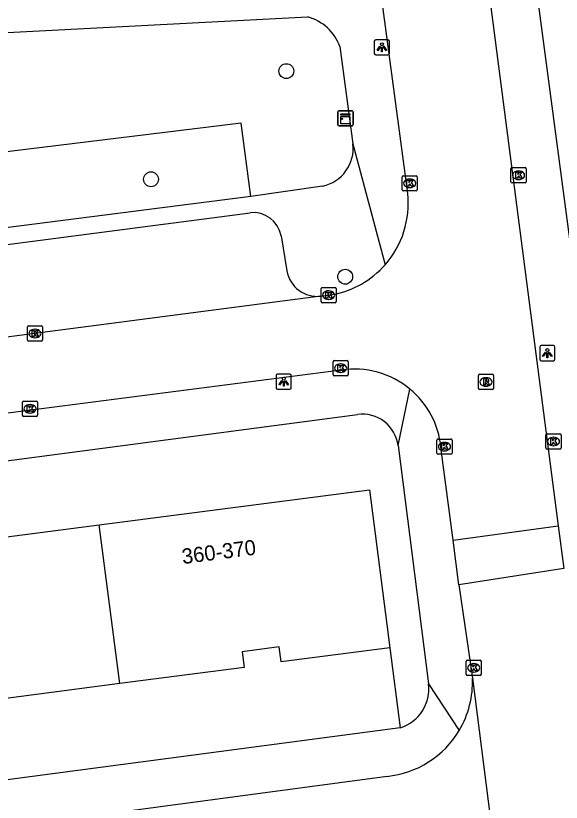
# Model space of a CAD drawing. Extents: x 161084 to 161928, y 385355 to 386522.
# Drawn here: x 161275.1 to 161311, y 385538 to 385589.7 of the extents above; entities that cross this region are included whole.
import ezdxf

# ---------------------------------------------------------------- set-up
doc = ezdxf.new("R2010")
doc.units = 0
for name, color, linetype in [('IMGEO_Boom', 7, 'Continuous'), ('IMGEO_Groenvoorziening', 7, 'Continuous'), ('IMGEO_Kast', 7, 'Continuous'), ('IMGEO_Kolk', 7, 'Continuous'), ('IMGEO_Lichtpunt', 7, 'Continuous'), ('IMGEO_Pand', 7, 'Continuous'), ('IMGEO_Pand_nummerreeks', 7, 'Continuous'), ('IMGEO_Rijbaan_lokaal_open', 7, 'Continuous'), ('IMGEO_Rioolput', 7, 'Continuous'), ('IMGEO_Voetpad_open', 7, 'Continuous')]:
    doc.layers.add(name, color=color, linetype=linetype)

msp = doc.modelspace()

# ---------------------------------------------------------------- linework, layer by layer
at = {"layer": 'IMGEO_Boom'}
for centre in [(161292.878, 385586.084), (161283.958, 385578.968), (161296.75, 385572.551)]:
    msp.add_circle(centre, 0.489, dxfattribs=at)
at = {"layer": 'IMGEO_Groenvoorziening'}
msp.add_lwpolyline([(161290.538, 385577.838), (161289.91, 385582.669), (161250.553, 385577.86), (161251.206, 385572.808)], dxfattribs=at)
at = {"layer": 'IMGEO_Kast'}
for p, q in [((161296.269, 385582.557), (161296.269, 385583.398)), ((161296.269, 385583.398), (161296.269, 385582.557)), ((161296.344, 385583.482), (161297.185, 385583.482)), ((161297.185, 385583.482), (161296.344, 385583.482)), ((161297.269, 385583.407), (161297.269, 385582.566)), ((161297.269, 385582.566), (161297.269, 385583.407)), ((161297.194, 385582.482), (161296.353, 385582.482)), ((161296.353, 385582.482), (161297.194, 385582.482))]:
    msp.add_line(p, q, dxfattribs=at)
for points in [[(161296.464, 385583.272), (161297.064, 385583.272), (161297.064, 385583.187), (161296.464, 385583.187), (161296.464, 385583.272)], [(161296.464, 385583.097), (161297.064, 385583.097), (161297.064, 385582.608), (161296.464, 385582.608), (161296.464, 385583.097)]]:
    msp.add_lwpolyline(points, dxfattribs=at)
msp.add_circle((161296.548, 385582.946), 0.0377, dxfattribs=at)
for centre, start, end in [((161296.347, 385583.404), 92.4484, 184.2845), ((161296.347, 385583.404), 92.4484, 184.2845), ((161297.191, 385583.404), 2.4484, 94.2845), ((161297.191, 385583.404), 2.4484, 94.2845), ((161296.347, 385582.56), 182.4484, 274.2845), ((161296.347, 385582.56), 182.4484, 274.2845), ((161297.191, 385582.56), 272.4484, 4.2845), ((161297.191, 385582.56), 272.4484, 4.2845)]:
    msp.add_arc(centre, 0.0779, start, end, dxfattribs=at)
at = {"layer": 'IMGEO_Kolk'}
for p, q in [((161307.669, 385578.805), (161307.669, 385579.657)), ((161307.744, 385579.731), (161308.596, 385579.731)), ((161308.157, 385579.511), (161308.182, 385579.511)), ((161308.67, 385579.657), (161308.67, 385578.805)), ((161300.5, 385578.277), (161300.5, 385579.129)), ((161300.575, 385579.203), (161301.427, 385579.203)), ((161300.988, 385578.983), (161301.013, 385578.983)), ((161301.501, 385579.129), (161301.501, 385578.277)), ((161308.18, 385578.951), (161308.155, 385578.951)), ((161301.011, 385578.423), (161300.986, 385578.423)), ((161308.596, 385578.731), (161307.744, 385578.731)), ((161301.427, 385578.203), (161300.575, 385578.203)), ((161295.163, 385570.916), (161295.163, 385571.768)), ((161295.238, 385571.842), (161296.09, 385571.842)), ((161296.164, 385571.768), (161296.164, 385570.916)), ((161295.651, 385571.622), (161295.676, 385571.622)), ((161296.09, 385570.842), (161295.238, 385570.842)), ((161295.674, 385571.062), (161295.649, 385571.062)), ((161275.818, 385568.391), (161275.818, 385569.243)), ((161275.893, 385569.317), (161276.745, 385569.317)), ((161276.306, 385569.097), (161276.331, 385569.097)), ((161276.819, 385569.243), (161276.819, 385568.391)), ((161276.329, 385568.537), (161276.304, 385568.537)), ((161276.745, 385568.317), (161275.893, 385568.317)), ((161296.025, 385567.034), (161296.877, 385567.034)), ((161295.95, 385566.108), (161295.95, 385566.96)), ((161296.438, 385566.814), (161296.463, 385566.814)), ((161296.951, 385566.96), (161296.951, 385566.108)), ((161296.877, 385566.034), (161296.025, 385566.034)), ((161296.461, 385566.254), (161296.436, 385566.254)), ((161275.495, 385563.432), (161275.495, 385564.284)), ((161275.57, 385564.358), (161276.422, 385564.358)), ((161275.983, 385564.138), (161276.008, 385564.138)), ((161276.496, 385564.284), (161276.496, 385563.432)), ((161276.006, 385563.578), (161275.981, 385563.578)), ((161276.422, 385563.358), (161275.57, 385563.358)), ((161302.866, 385561.87), (161303.718, 385561.87)), ((161309.97, 385561.28), (161309.97, 385562.132)), ((161310.045, 385562.206), (161310.897, 385562.206)), ((161310.458, 385561.986), (161310.483, 385561.986)), ((161310.971, 385562.132), (161310.971, 385561.28)), ((161302.791, 385560.944), (161302.791, 385561.796)), ((161303.279, 385561.65), (161303.304, 385561.65)), ((161303.792, 385561.796), (161303.792, 385560.944)), ((161310.481, 385561.426), (161310.456, 385561.426)), ((161303.718, 385560.87), (161302.866, 385560.87)), ((161303.302, 385561.09), (161303.277, 385561.09)), ((161310.897, 385561.206), (161310.045, 385561.206)), ((161304.716, 385546.381), (161304.716, 385547.233)), ((161304.791, 385547.307), (161305.643, 385547.307)), ((161305.204, 385547.087), (161305.229, 385547.087)), ((161305.717, 385547.233), (161305.717, 385546.381)), ((161305.643, 385546.307), (161304.791, 385546.307)), ((161305.227, 385546.527), (161305.202, 385546.527))]:
    msp.add_line(p, q, dxfattribs=at)
for points in [[(161307.669, 385578.805), (161307.669, 385579.657)], [(161307.744, 385579.731), (161308.596, 385579.731)], [(161307.99, 385579.431), (161308.113, 385579.431), (161308.113, 385579.28), (161308.243, 385579.431), (161308.407, 385579.431), (161308.261, 385579.28), (161308.414, 385579.031), (161308.262, 385579.031), (161308.177, 385579.195), (161308.113, 385579.128), (161308.113, 385579.031), (161307.99, 385579.031), (161307.99, 385579.431)], [(161308.67, 385579.657), (161308.67, 385578.805)], [(161300.5, 385578.277), (161300.5, 385579.129)], [(161300.575, 385579.203), (161301.427, 385579.203)], [(161300.821, 385578.903), (161300.944, 385578.903), (161300.944, 385578.752), (161301.074, 385578.903), (161301.238, 385578.903), (161301.092, 385578.752), (161301.245, 385578.503), (161301.093, 385578.503), (161301.008, 385578.667), (161300.944, 385578.6), (161300.944, 385578.503), (161300.821, 385578.503), (161300.821, 385578.903)], [(161301.501, 385579.129), (161301.501, 385578.277)], [(161308.596, 385578.731), (161307.744, 385578.731)], [(161301.427, 385578.203), (161300.575, 385578.203)], [(161295.163, 385570.916), (161295.163, 385571.768)], [(161295.238, 385571.842), (161296.09, 385571.842)], [(161296.164, 385571.768), (161296.164, 385570.916)], [(161295.484, 385571.542), (161295.607, 385571.542), (161295.607, 385571.391), (161295.737, 385571.542), (161295.901, 385571.542), (161295.755, 385571.391), (161295.908, 385571.142), (161295.756, 385571.142), (161295.671, 385571.306), (161295.607, 385571.239), (161295.607, 385571.142), (161295.484, 385571.142), (161295.484, 385571.542)], [(161296.09, 385570.842), (161295.238, 385570.842)], [(161275.818, 385568.391), (161275.818, 385569.243)], [(161275.893, 385569.317), (161276.745, 385569.317)], [(161276.819, 385569.243), (161276.819, 385568.391)], [(161276.139, 385569.017), (161276.262, 385569.017), (161276.262, 385568.866), (161276.392, 385569.017), (161276.556, 385569.017), (161276.41, 385568.866), (161276.563, 385568.617), (161276.411, 385568.617), (161276.326, 385568.781), (161276.262, 385568.714), (161276.262, 385568.617), (161276.139, 385568.617), (161276.139, 385569.017)], [(161276.745, 385568.317), (161275.893, 385568.317)], [(161296.025, 385567.034), (161296.877, 385567.034)], [(161295.95, 385566.108), (161295.95, 385566.96)], [(161296.271, 385566.734), (161296.394, 385566.734), (161296.394, 385566.583), (161296.524, 385566.734), (161296.688, 385566.734), (161296.542, 385566.583), (161296.695, 385566.334), (161296.543, 385566.334), (161296.458, 385566.498), (161296.394, 385566.431), (161296.394, 385566.334), (161296.271, 385566.334), (161296.271, 385566.734)], [(161296.951, 385566.96), (161296.951, 385566.108)], [(161296.877, 385566.034), (161296.025, 385566.034)], [(161275.495, 385563.432), (161275.495, 385564.284)], [(161275.57, 385564.358), (161276.422, 385564.358)], [(161275.816, 385564.058), (161275.939, 385564.058), (161275.939, 385563.907), (161276.069, 385564.058), (161276.233, 385564.058), (161276.087, 385563.907), (161276.24, 385563.658), (161276.088, 385563.658), (161276.003, 385563.822), (161275.939, 385563.755), (161275.939, 385563.658), (161275.816, 385563.658), (161275.816, 385564.058)], [(161276.496, 385564.284), (161276.496, 385563.432)], [(161276.422, 385563.358), (161275.57, 385563.358)], [(161302.866, 385561.87), (161303.718, 385561.87)], [(161309.97, 385561.28), (161309.97, 385562.132)], [(161310.045, 385562.206), (161310.897, 385562.206)], [(161310.291, 385561.906), (161310.414, 385561.906), (161310.414, 385561.755), (161310.544, 385561.906), (161310.708, 385561.906), (161310.562, 385561.755), (161310.715, 385561.506), (161310.563, 385561.506), (161310.478, 385561.67), (161310.414, 385561.603), (161310.414, 385561.506), (161310.291, 385561.506), (161310.291, 385561.906)], [(161310.971, 385562.132), (161310.971, 385561.28)], [(161302.791, 385560.944), (161302.791, 385561.796)], [(161303.112, 385561.57), (161303.235, 385561.57), (161303.235, 385561.419), (161303.365, 385561.57), (161303.529, 385561.57), (161303.383, 385561.419), (161303.536, 385561.17), (161303.384, 385561.17), (161303.299, 385561.334), (161303.235, 385561.267), (161303.235, 385561.17), (161303.112, 385561.17), (161303.112, 385561.57)], [(161303.792, 385561.796), (161303.792, 385560.944)], [(161303.718, 385560.87), (161302.866, 385560.87)], [(161310.897, 385561.206), (161310.045, 385561.206)], [(161304.716, 385546.381), (161304.716, 385547.233)], [(161304.791, 385547.307), (161305.643, 385547.307)], [(161305.037, 385547.007), (161305.16, 385547.007), (161305.16, 385546.856), (161305.29, 385547.007), (161305.454, 385547.007), (161305.308, 385546.856), (161305.461, 385546.607), (161305.309, 385546.607), (161305.224, 385546.771), (161305.16, 385546.704), (161305.16, 385546.607), (161305.037, 385546.607), (161305.037, 385547.007)], [(161305.717, 385547.233), (161305.717, 385546.381)], [(161305.643, 385546.307), (161304.791, 385546.307)]]:
    msp.add_lwpolyline(points, dxfattribs=at)
for centre, start, end in [((161307.746, 385579.655), 91.552, 178.448), ((161307.746, 385579.655), 91.552, 178.448), ((161308.594, 385579.655), 1.552, 88.448), ((161308.594, 385579.655), 1.552, 88.448), ((161300.577, 385579.127), 91.552, 178.448), ((161300.577, 385579.127), 91.552, 178.448), ((161301.425, 385579.127), 1.552, 88.448), ((161301.425, 385579.127), 1.552, 88.448), ((161307.746, 385578.807), 181.552, 268.448), ((161307.746, 385578.807), 181.552, 268.448), ((161308.594, 385578.807), 271.552, 358.448), ((161308.594, 385578.807), 271.552, 358.448), ((161300.577, 385578.279), 181.552, 268.448), ((161300.577, 385578.279), 181.552, 268.448), ((161301.425, 385578.279), 271.552, 358.448), ((161301.425, 385578.279), 271.552, 358.448), ((161295.24, 385571.766), 91.552, 178.448), ((161295.24, 385571.766), 91.552, 178.448), ((161296.088, 385571.766), 1.552, 88.448), ((161296.088, 385571.766), 1.552, 88.448), ((161295.24, 385570.918), 181.552, 268.448), ((161295.24, 385570.918), 181.552, 268.448), ((161296.088, 385570.918), 271.552, 358.448), ((161296.088, 385570.918), 271.552, 358.448), ((161275.895, 385569.241), 91.552, 178.448), ((161275.895, 385569.241), 91.552, 178.448), ((161276.743, 385569.241), 1.552, 88.448), ((161276.743, 385569.241), 1.552, 88.448), ((161275.895, 385568.393), 181.552, 268.448), ((161275.895, 385568.393), 181.552, 268.448), ((161276.743, 385568.393), 271.552, 358.448), ((161276.743, 385568.393), 271.552, 358.448), ((161296.027, 385566.958), 91.552, 178.448), ((161296.027, 385566.958), 91.552, 178.448), ((161296.875, 385566.958), 1.552, 88.448), ((161296.875, 385566.958), 1.552, 88.448), ((161296.027, 385566.11), 181.552, 268.448), ((161296.027, 385566.11), 181.552, 268.448), ((161296.875, 385566.11), 271.552, 358.448), ((161296.875, 385566.11), 271.552, 358.448), ((161275.572, 385564.282), 91.552, 178.448), ((161275.572, 385564.282), 91.552, 178.448), ((161276.42, 385564.282), 1.552, 88.448), ((161276.42, 385564.282), 1.552, 88.448), ((161275.572, 385563.434), 181.552, 268.448), ((161275.572, 385563.434), 181.552, 268.448), ((161276.42, 385563.434), 271.552, 358.448), ((161276.42, 385563.434), 271.552, 358.448), ((161302.868, 385561.794), 91.552, 178.448), ((161302.868, 385561.794), 91.552, 178.448), ((161303.716, 385561.794), 1.552, 88.448), ((161303.716, 385561.794), 1.552, 88.448), ((161310.047, 385562.13), 91.552, 178.448), ((161310.047, 385562.13), 91.552, 178.448), ((161310.895, 385562.13), 1.552, 88.448), ((161310.895, 385562.13), 1.552, 88.448), ((161302.868, 385560.946), 181.552, 268.448), ((161302.868, 385560.946), 181.552, 268.448), ((161303.716, 385560.946), 271.552, 358.448), ((161303.716, 385560.946), 271.552, 358.448), ((161310.047, 385561.282), 181.552, 268.448), ((161310.047, 385561.282), 181.552, 268.448), ((161310.895, 385561.282), 271.552, 358.448), ((161310.895, 385561.282), 271.552, 358.448), ((161304.793, 385547.231), 91.552, 178.448), ((161304.793, 385547.231), 91.552, 178.448), ((161305.641, 385547.231), 1.552, 88.448), ((161305.641, 385547.231), 1.552, 88.448), ((161304.793, 385546.383), 181.552, 268.448), ((161304.793, 385546.383), 181.552, 268.448), ((161305.641, 385546.383), 271.552, 358.448), ((161305.641, 385546.383), 271.552, 358.448)]:
    msp.add_arc(centre, 0.0765, start, end, dxfattribs=at)
for centre, major_axis, ratio, start_param, end_param in [((161308.156, 385579.231), (-0.387, 0.002), 0.722429, 4.712389, 7.853982), ((161308.181, 385579.231), (-0.39, 0.002), 0.717154, 1.570796, 4.712389), ((161300.987, 385578.703), (-0.387, 0.002), 0.722429, 4.712389, 7.853982), ((161301.012, 385578.703), (-0.39, 0.002), 0.717154, 1.570796, 4.712389), ((161295.65, 385571.342), (-0.387, 0.002), 0.722429, 4.712389, 7.853982), ((161295.675, 385571.342), (-0.39, 0.002), 0.717154, 1.570796, 4.712389), ((161276.305, 385568.817), (-0.387, 0.002), 0.722429, 4.712389, 7.853982), ((161276.33, 385568.817), (-0.39, 0.002), 0.717154, 1.570796, 4.712389), ((161296.437, 385566.534), (-0.387, 0.002), 0.722429, 4.712389, 7.853982), ((161296.462, 385566.534), (-0.39, 0.002), 0.717154, 1.570796, 4.712389), ((161275.982, 385563.858), (-0.387, 0.002), 0.722429, 4.712389, 7.853982), ((161276.007, 385563.858), (-0.39, 0.002), 0.717154, 1.570796, 4.712389), ((161310.457, 385561.706), (-0.387, 0.002), 0.722429, 4.712389, 7.853982), ((161310.482, 385561.706), (-0.39, 0.002), 0.717154, 1.570796, 4.712389), ((161303.278, 385561.37), (-0.387, 0.002), 0.722429, 4.712389, 7.853982), ((161303.303, 385561.37), (-0.39, 0.002), 0.717154, 1.570796, 4.712389), ((161305.203, 385546.807), (-0.387, 0.002), 0.722429, 4.712389, 7.853982), ((161305.228, 385546.807), (-0.39, 0.002), 0.717154, 1.570796, 4.712389)]:
    msp.add_ellipse(centre, major_axis=major_axis, ratio=ratio, start_param=start_param, end_param=end_param, dxfattribs=at)
at = {"layer": 'IMGEO_Lichtpunt'}
for p, q in [((161298.667, 385588.057), (161298.667, 385587.25)), ((161298.667, 385588.057), (161298.667, 385587.25)), ((161299.569, 385588.152), (161298.761, 385588.152)), ((161299.569, 385588.152), (161298.761, 385588.152)), ((161299.663, 385587.25), (161299.663, 385588.057)), ((161299.663, 385587.25), (161299.663, 385588.057)), ((161298.761, 385587.156), (161299.569, 385587.156)), ((161298.761, 385587.156), (161299.569, 385587.156)), ((161310.467, 385568.021), (161309.659, 385568.021)), ((161310.467, 385568.021), (161309.659, 385568.021)), ((161309.565, 385567.926), (161309.565, 385567.119)), ((161309.565, 385567.926), (161309.565, 385567.119)), ((161310.561, 385567.119), (161310.561, 385567.926)), ((161310.561, 385567.119), (161310.561, 385567.926)), ((161309.659, 385567.025), (161310.467, 385567.025)), ((161309.659, 385567.025), (161310.467, 385567.025)), ((161292.205, 385566.047), (161292.205, 385565.24)), ((161292.205, 385566.047), (161292.205, 385565.24)), ((161293.107, 385566.142), (161292.299, 385566.142)), ((161293.107, 385566.142), (161292.299, 385566.142)), ((161293.201, 385565.24), (161293.201, 385566.047)), ((161293.201, 385565.24), (161293.201, 385566.047)), ((161292.299, 385565.146), (161293.107, 385565.146)), ((161292.299, 385565.146), (161293.107, 385565.146))]:
    msp.add_line(p, q, dxfattribs=at)
for points in [[(161299.041, 385587.721), (161299.08, 385587.693), (161298.892, 385587.431), (161298.854, 385587.458), (161299.041, 385587.721)], [(161299.253, 385587.693), (161299.291, 385587.72), (161299.478, 385587.458), (161299.439, 385587.43), (161299.253, 385587.693)], [(161299.143, 385587.673), (161299.19, 385587.673), (161299.19, 385587.351), (161299.143, 385587.351), (161299.143, 385587.673)], [(161309.939, 385567.59), (161309.978, 385567.562), (161309.79, 385567.3), (161309.752, 385567.327), (161309.939, 385567.59)], [(161310.041, 385567.542), (161310.088, 385567.542), (161310.088, 385567.22), (161310.041, 385567.22), (161310.041, 385567.542)], [(161310.151, 385567.562), (161310.189, 385567.589), (161310.376, 385567.327), (161310.337, 385567.299), (161310.151, 385567.562)], [(161292.579, 385565.711), (161292.618, 385565.683), (161292.43, 385565.421), (161292.392, 385565.448), (161292.579, 385565.711)], [(161292.681, 385565.663), (161292.728, 385565.663), (161292.728, 385565.341), (161292.681, 385565.341), (161292.681, 385565.663)], [(161292.791, 385565.683), (161292.829, 385565.71), (161293.016, 385565.448), (161292.977, 385565.42), (161292.791, 385565.683)]]:
    msp.add_lwpolyline(points, dxfattribs=at)
for centre in [(161299.166, 385587.855), (161310.064, 385567.724), (161292.704, 385565.845)]:
    msp.add_circle(centre, 0.0994, dxfattribs=at)
for centre, start, end in [((161298.761, 385588.057), 90, 180), ((161298.761, 385588.057), 90, 180), ((161299.569, 385588.057), 0, 90), ((161299.569, 385588.057), 0, 90), ((161298.761, 385587.25), 180, 270), ((161298.761, 385587.25), 180, 270), ((161299.569, 385587.25), 270, 0), ((161299.569, 385587.25), 270, 360), ((161309.659, 385567.926), 90, 180), ((161309.659, 385567.926), 90, 180), ((161310.467, 385567.926), 0, 90), ((161310.467, 385567.926), 0, 90), ((161309.659, 385567.119), 180, 270), ((161309.659, 385567.119), 180, 270), ((161310.467, 385567.119), 270, 0), ((161310.467, 385567.119), 270, 360), ((161292.299, 385566.047), 90, 180), ((161292.299, 385566.047), 90, 180), ((161293.107, 385566.047), 0, 90), ((161293.107, 385566.047), 0, 90), ((161292.299, 385565.24), 180, 270), ((161292.299, 385565.24), 180, 270), ((161293.107, 385565.24), 270, 0), ((161293.107, 385565.24), 270, 360)]:
    msp.add_arc(centre, 0.0946, start, end, dxfattribs=at)
at = {"layer": 'IMGEO_Pand'}
for points in [[(161280.559, 385556.226), (161298.345, 385558.535), (161299.696, 385548.127)], [(161261.782, 385553.789), (161280.559, 385556.226)], [(161281.916, 385545.773), (161280.559, 385556.226)], [(161299.696, 385548.127), (161292.538, 385547.198), (161292.41, 385548.181), (161289.97, 385547.864), (161290.104, 385546.835), (161281.916, 385545.773)], [(161281.916, 385545.773), (161273.728, 385544.71), (161273.59, 385545.772), (161271.17, 385545.458), (161271.296, 385544.491), (161263.127, 385543.431)]]:
    msp.add_lwpolyline(points, dxfattribs=at)
at = {"layer": 'IMGEO_Rijbaan_lokaal_open'}
for points in [[(161304.409, 385605.205), (161310.772, 385556.154)], [(161300.866, 385578.03), (161297.363, 385604.284)], [(161295.147, 385571.265), (161243.66, 385564.569)], [(161295.147, 385571.265), (161295.925, 385571.379)], [(161296.49, 385566.403), (161246.111, 385559.915)], [(161303.862, 385555.212), (161303.055, 385561.329)], [(161303.862, 385555.212), (161310.772, 385556.154)], [(161310.772, 385556.154), (161311.153, 385553.336)], [(161304.242, 385552.261), (161303.862, 385555.212)], [(161311.153, 385553.336), (161304.242, 385552.261)], [(161304.242, 385552.261), (161305.135, 385546.126)], [(161305.135, 385546.126), (161307.231, 385529.753)], [(161299.507, 385539.662), (161275.233, 385536.402)]]:
    msp.add_lwpolyline(points, dxfattribs=at)
for centre, radius, start, end in [((161294.806, 385577.37), 6.096, 318.6209, 6.218), ((161294.81, 385577.367), 6.091, 280.5466, 318.6105), ((161297.367, 385560.752), 5.719, 50.4268, 98.8207), ((161297.361, 385560.751), 5.723, 5.7961, 50.3907), ((161298.891, 385545.881), 6.248, 329.2983, 2.2449), ((161298.893, 385545.877), 6.245, 275.6445, 329.3291)]:
    msp.add_arc(centre, radius, start, end, dxfattribs=at)
at = {"layer": 'IMGEO_Rioolput'}
for p, q in [((161305.521, 385565.201), (161305.521, 385566.053)), ((161305.596, 385566.127), (161306.448, 385566.127)), ((161306.522, 385566.053), (161306.522, 385565.201)), ((161306.009, 385565.907), (161306.034, 385565.907)), ((161306.448, 385565.127), (161305.596, 385565.127)), ((161306.032, 385565.347), (161306.007, 385565.347))]:
    msp.add_line(p, q, dxfattribs=at)
for points in [[(161305.521, 385565.201), (161305.521, 385566.053)], [(161305.596, 385566.127), (161306.448, 385566.127)], [(161306.522, 385566.053), (161306.522, 385565.201)], [(161306.11, 385565.825), (161305.858, 385565.827), (161305.858, 385565.427)], [(161305.858, 385565.427), (161305.982, 385565.427), (161305.982, 385565.589), (161305.993, 385565.589)], [(161306.036, 385565.746), (161305.982, 385565.746), (161305.982, 385565.665)], [(161305.982, 385565.665), (161306.034, 385565.665)], [(161306.04, 385565.56), (161306.111, 385565.427), (161306.251, 385565.427), (161306.186, 385565.553)], [(161306.448, 385565.127), (161305.596, 385565.127)]]:
    msp.add_lwpolyline(points, dxfattribs=at)
for centre, radius, start, end in [((161305.598, 385566.051), 0.0765, 91.552, 178.448), ((161305.598, 385566.051), 0.0765, 91.552, 178.448), ((161306.446, 385566.051), 0.0765, 1.552, 88.448), ((161306.446, 385566.051), 0.0765, 1.552, 88.448), ((161305.992, 385565.536), 0.0533, 26.0293, 88.6989), ((161306.018, 385565.854), 0.19, 274.7715, 282.9687), ((161306.042, 385565.65), 0.0964, 77.0061, 93.1865), ((161306.056, 385565.707), 0.0378, 276.6634, 79.6772), ((161306.109, 385565.715), 0.109, 350.3612, 89.416), ((161306.107, 385565.715), 0.112, 277.5842, 350.9817), ((161306.091, 385565.5), 0.108, 29.5134, 73.7905), ((161305.598, 385565.203), 0.0765, 181.552, 268.448), ((161305.598, 385565.203), 0.0765, 181.552, 268.448), ((161306.446, 385565.203), 0.0765, 271.552, 358.448), ((161306.446, 385565.203), 0.0765, 271.552, 358.448)]:
    msp.add_arc(centre, radius, start, end, dxfattribs=at)
for centre, major_axis, ratio, start_param, end_param in [((161306.008, 385565.627), (-0.387, 0.002), 0.722429, 4.712389, 7.853982), ((161306.033, 385565.627), (-0.39, 0.002), 0.717154, 1.570796, 4.712389)]:
    msp.add_ellipse(centre, major_axis=major_axis, ratio=ratio, start_param=start_param, end_param=end_param, dxfattribs=at)
at = {"layer": 'IMGEO_Voetpad_open'}
for points in [[(161312.559, 385567.353), (161312.203, 385570.057), (161306.439, 385613.522)], [(161243.359, 385587.013), (161294.279, 385589.65)], [(161296.397, 385587.702), (161297.256, 385581.306)], [(161297.256, 385581.306), (161299.38, 385573.34)], [(161295.25, 385578.521), (161290.538, 385577.838)], [(161290.538, 385577.838), (161251.206, 385572.808)], [(161245.338, 385570.87), (161290.484, 385576.758)], [(161292.524, 385575.25), (161292.903, 385572.939)], [(161300.232, 385561.433), (161301.01, 385565.16)], [(161240.171, 385555.923), (161297.57, 385563.486)], [(161300.232, 385561.433), (161302.241, 385545.76)], [(161299.696, 385548.127), (161300.38, 385542.861)], [(161302.241, 385545.76), (161304.264, 385542.691)], [(161300.38, 385542.861), (161250.436, 385536.264)]]:
    msp.add_lwpolyline(points, dxfattribs=at)
for centre, radius, start, end in [((161293.475, 385586.651), 3.105, 19.7887, 74.9996), ((161294.77, 385580.981), 2.507, 281.0288, 7.4417), ((161290.716, 385574.938), 1.835, 9.7974, 97.2578), ((161294.934, 385573.321), 2.067, 190.6543, 275.9006), ((161297.877, 385561.132), 2.374, 7.2765, 97.4429), ((161299.579, 385545.422), 2.683, 287.3604, 7.2431)]:
    msp.add_arc(centre, radius, start, end, dxfattribs=at)

# ---------------------------------------------------------------- texts
at = {"layer": 'IMGEO_Pand_nummerreeks'}
msp.add_text('360-370', height=1, rotation=7.3956, dxfattribs=at).set_placement((161286.06, 385553.633))

doc.saveas('drawing.dxf')
